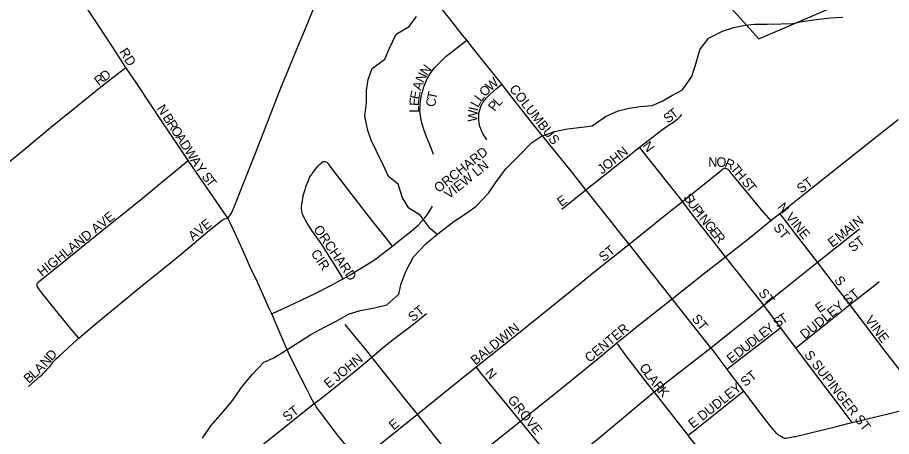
# Model space of a CAD drawing. Extents: x 1442749 to 1756758, y 235267 to 677782.
# Drawn here: x 1545014 to 1549629, y 475148 to 477359 of the extents above; entities that cross this region are included whole.
import ezdxf

# ---------------------------------------------------------------- set-up
doc = ezdxf.new("R2010")
doc.units = 0
for name, color, linetype in [('GM_X_City_Street', 7, 'Continuous'), ('GM_X_City_Street_Text', 7, 'Continuous'), ('GM_X_Corporation', 7, 'Continuous'), ('GM_X_Minor_River', 7, 'Continuous'), ('GM_X_State_Route', 7, 'Continuous')]:
    doc.layers.add(name, color=color, linetype=linetype)

msp = doc.modelspace()

# ---------------------------------------------------------------- linework, layer by layer
at = {"layer": 'GM_X_City_Street'}
for points in [[(1545586.4, 477095.2), (1545500.1, 477228.8), (1545412.7, 477359.8), (1545312.6, 477509.9), (1545232.1, 477630), (1545128.4, 477789.5), (1544970.3, 478027.3)], [(1547385.8, 477239.2), (1547363.9, 477266.3), (1547297.3, 477351.6), (1547204, 477469.8), (1547080.8, 477623.3), (1546999.6, 477726.1), (1546853, 477911.2), (1546820.3, 477952.3), (1546799.5, 477978.3)], [(1547211.2, 476636.9), (1547197.8, 476669.1), (1547171.1, 476734.6), (1547159, 476768.1), (1547150.6, 476795.9), (1547144.9, 476821.1), (1547142.1, 476840.3), (1547140.6, 476855.5), (1547139.2, 476869.4), (1547139.7, 476888.1), (1547140, 476901.8), (1547141.8, 476916), (1547143.7, 476930.7), (1547147.3, 476947.4), (1547150.4, 476962.3), (1547155.7, 476979.6), (1547159.8, 476993.3), (1547172.8, 477026.4), (1547178.7, 477039.2), (1547187, 477054.5), (1547195.8, 477067.1), (1547209, 477084.6), (1547217.9, 477095.8), (1547229.8, 477108.7), (1547251.9, 477131.4), (1547277.9, 477154.5), (1547298.2, 477170.4), (1547357.1, 477216.7), (1547385.8, 477239.2)], [(1547570.5, 477007.6), (1547415.4, 477202.6), (1547385.8, 477239.2)], [(1544752, 476435.6), (1544758.5, 476436.6), (1544763.7, 476438), (1544769, 476439.9), (1544774.4, 476442.1), (1544779.8, 476445.1), (1544787.4, 476449.7), (1544796.1, 476455.4), (1544824.2, 476477.7), (1544988.3, 476613.8), (1545046.6, 476661.5), (1545187.9, 476778.8), (1545305.2, 476873.7), (1545471.4, 477007.2), (1545586.4, 477095.2)], [(1545915.2, 476604.7), (1545862.4, 476684.3), (1545773.5, 476814), (1545647.3, 477005.7), (1545586.4, 477095.2)], [(1547491.6, 476713.8), (1547479.3, 476732.5), (1547470.9, 476747.5), (1547464.6, 476760.5), (1547459.6, 476772.1), (1547455.9, 476784.6), (1547451.8, 476802.9), (1547450.6, 476813.2), (1547449.4, 476823.8), (1547449.8, 476836), (1547450.6, 476849.4), (1547452.5, 476861.5), (1547455.2, 476872.9), (1547458.3, 476882.1), (1547461.2, 476890.8), (1547466.9, 476903.2), (1547471.3, 476910.8), (1547481.8, 476925.3), (1547491.3, 476936.9), (1547509.6, 476954.7), (1547541.2, 476982.1), (1547570.5, 477007.6)], [(1548015.5, 476449.9), (1547932.3, 476554.6), (1547825.3, 476686.9), (1547741, 476791.7), (1547619.4, 476946.1), (1547570.5, 477007.6)], [(1548298.4, 476674.8), (1548413.3, 476763.5), (1548451.2, 476790.8), (1548477.3, 476807.6), (1548488.4, 476816.2), (1548500.4, 476825.5), (1548514.5, 476838.4), (1548522, 476847.2)], [(1549039.5, 476325.3), (1549170.5, 476430.8), (1549564.1, 476741.7), (1549663.6, 476821.3)], [(1548015.5, 476449.9), (1548278.2, 476659.2), (1548298.4, 476674.8)], [(1548524.8, 476388.6), (1548510.6, 476407.2), (1548337.8, 476625.2), (1548298.4, 476674.8)], [(1545336.9, 475667), (1545297.6, 475715.1), (1545190.1, 475846.5), (1545130.6, 475921.8), (1545119, 475938.6), (1545117.8, 475942.9), (1545117.3, 475946.4), (1545117.3, 475950.4), (1545118.2, 475954.8), (1545123.1, 475961.6), (1545131.1, 475969.7), (1545141.4, 475978.4), (1545210.8, 476033.3), (1545313.8, 476115), (1545425.1, 476206.7), (1545591.8, 476339.6), (1545673, 476406.1), (1545807.4, 476516.3), (1545915.2, 476604.7)], [(1546124.7, 476300.7), (1546081.9, 476361.9), (1545956.7, 476542.3), (1545915.2, 476604.7)], [(1546732.8, 475980.4), (1546702.1, 476032.4), (1546687.8, 476056.6), (1546639.3, 476133.1), (1546621.9, 476159.3), (1546568.5, 476235.6), (1546542.2, 476278.1), (1546535, 476289.6), (1546526.9, 476303.8), (1546522.5, 476313.5), (1546519.6, 476322), (1546517.2, 476330), (1546515.3, 476337.8), (1546513.8, 476350.8), (1546513.8, 476360.5), (1546518, 476393), (1546520.5, 476406.8), (1546522.9, 476418.8), (1546528, 476436.5), (1546532.1, 476450.8), (1546534.6, 476459.2), (1546538.4, 476470.3), (1546549.7, 476498.5), (1546553.3, 476507.9), (1546556.4, 476515.8), (1546561.7, 476523.8), (1546565.8, 476529.8), (1546570.1, 476536.3), (1546587.4, 476559.6), (1546594.3, 476567.8), (1546600.9, 476575.7), (1546610.5, 476586.1), (1546618.9, 476592.7)], [(1546993.4, 476152.9), (1546968.8, 476183.7), (1546897.1, 476273.2), (1546851.2, 476332.8), (1546775.6, 476429.8), (1546668.9, 476568.9), (1546657.5, 476584.6), (1546653.7, 476589.6), (1546648.7, 476593.4), (1546643.6, 476595.9), (1546637.3, 476597.5), (1546631.2, 476597.7), (1546627.7, 476596.9), (1546623.9, 476595.4), (1546618.9, 476592.7)], [(1548524.8, 476388.6), (1548588.8, 476439.8), (1548731.6, 476554.5), (1548736.1, 476558.4), (1548739.5, 476560.9), (1548743, 476562.9), (1548746.1, 476563.5), (1548749.3, 476563.5)], [(1548992, 476287.6), (1548942.1, 476343.8), (1548792.5, 476526.3), (1548776.6, 476545.4), (1548772.8, 476550.1), (1548768.8, 476554), (1548765.9, 476556.4), (1548761.9, 476559.1), (1548757, 476561.3), (1548753.3, 476562.7), (1548749.3, 476563.5)], [(1547888.3, 476348.7), (1548015.5, 476449.9)], [(1548243.3, 476163.3), (1548205.5, 476210.8), (1548146.5, 476285.3), (1548050.5, 476405.9), (1548015.5, 476449.9)], [(1546993.4, 476152.9), (1547044.1, 476192.6), (1547090.6, 476230.1), (1547129.5, 476263.5), (1547147.3, 476282.4), (1547164.3, 476301.4), (1547181.1, 476323.6), (1547193.7, 476342.8), (1547205.4, 476363.5)], [(1548243.3, 476163.3), (1548442.8, 476323.1), (1548524.8, 476388.6)], [(1548752.5, 476097.1), (1548715.7, 476143.8), (1548580.2, 476316.2), (1548524.8, 476388.6)], [(1548992, 476287.6), (1549039.5, 476325.3)], [(1549238.3, 476068.7), (1549127.9, 476210.9), (1549060.1, 476298.5), (1549039.5, 476325.3)], [(1545336.9, 475667), (1545432.5, 475748.3), (1545689.8, 475959.5), (1545767.2, 476020.4), (1545879.2, 476111.5), (1546016.5, 476228.6), (1546088.8, 476286), (1546098.3, 476292.4), (1546103.1, 476294.7), (1546107.6, 476296.4), (1546117, 476299.1), (1546124.7, 476300.7)], [(1548752.5, 476097.1), (1548789.3, 476126.2), (1548857.3, 476179.8), (1548992, 476287.6)], [(1549238.3, 476068.7), (1549332.9, 476144.6), (1549460.4, 476244.4)], [(1546732.8, 475980.4), (1546770, 476001.2), (1546815.4, 476028.7), (1546865.7, 476059.4), (1546903.6, 476084.5), (1546938.4, 476109.7), (1546993.4, 476152.9)], [(1547435.9, 475515.4), (1547504.4, 475570), (1547649.7, 475687.1), (1547931.3, 475912.7), (1548048.6, 476007.7), (1548202.3, 476130.5), (1548243.3, 476163.3)], [(1548470.3, 475874.9), (1548243.3, 476163.3)], [(1548470.3, 475874.9), (1548634.4, 476004.9), (1548752.5, 476097.1)], [(1548954.8, 475840.6), (1548902.2, 475907.4), (1548752.5, 476097.1)], [(1548954.8, 475840.6), (1549098.1, 475956.2), (1549238.3, 476068.7)], [(1549409.6, 475844.5), (1549344.6, 475929.1), (1549260, 476040.1), (1549238.3, 476068.7)], [(1546356.1, 475795.2), (1546390.1, 475810.9), (1546444.6, 475835.9), (1546512, 475867.3), (1546589.6, 475904.1), (1546667.5, 475944.9), (1546719.6, 475973), (1546732.8, 475980.4)], [(1549409.6, 475844.5), (1549541.4, 475947.2), (1549564.1, 475965.7)], [(1548179.1, 475641.8), (1548240.4, 475692.1), (1548298.8, 475738.9), (1548470.3, 475874.9)], [(1548674.3, 475616.7), (1548470.3, 475874.9)], [(1548674.3, 475616.7), (1548887.1, 475785.9), (1548954.8, 475840.6)], [(1549042.8, 475723.3), (1548954.8, 475840.6)], [(1549123.7, 475616.2), (1549148.1, 475635.9), (1549246.6, 475715.4), (1549377.2, 475819.2), (1549409.6, 475844.5)], [(1549814.5, 475317.9), (1549729.8, 475425.7), (1549595.7, 475599.3), (1549482, 475750.5), (1549409.6, 475844.5)], [(1546884.6, 475567), (1546924.3, 475600.5), (1546944.1, 475617.8), (1546965.9, 475635), (1546981.9, 475647.5), (1547005.9, 475666.4), (1547026.7, 475682.1), (1547097.4, 475735.6), (1547174.3, 475796.9)], [(1546884.6, 475567), (1546860, 475597.7), (1546744.4, 475739.2)], [(1548758.8, 475503.2), (1548782.2, 475521.1), (1548860.1, 475580.8), (1548942.3, 475643.9), (1549030.4, 475713.5), (1549042.8, 475723.3)], [(1549123.7, 475616.2), (1549042.8, 475723.3)], [(1545071.8, 475412.5), (1545132.2, 475464), (1545141.5, 475472.2), (1545151.2, 475482.1), (1545161.9, 475493.3), (1545173.9, 475506.4), (1545185.6, 475520.1), (1545194.6, 475531), (1545201, 475539.6), (1545209, 475549), (1545221.1, 475561.6), (1545234.9, 475574), (1545307.3, 475640.6), (1545336.9, 475667)], [(1547669.6, 475228.3), (1547882.9, 475400), (1548080.1, 475560.5), (1548179.1, 475641.8)], [(1548376.1, 475383.1), (1548346.4, 475421.4), (1548233.9, 475566.7), (1548200.6, 475612.4), (1548179.1, 475641.8)], [(1549422, 475221.6), (1549368.9, 475291.6), (1549217.3, 475491.2), (1549123.7, 475616.2)], [(1546581, 475322.6), (1546611.6, 475345.5), (1546779.6, 475478.6), (1546884.6, 475567)], [(1547125.4, 475265.6), (1547069.9, 475335.1), (1546884.6, 475567)], [(1547125.4, 475265.6), (1547345.5, 475443.3), (1547435.9, 475515.4)], [(1547669.6, 475228.3), (1547459.3, 475486.7), (1547435.9, 475515.4)], [(1548555, 475154.6), (1548376.1, 475383.1)], [(1548555, 475154.6), (1548583.2, 475177), (1548820.2, 475365.7), (1548847, 475387)], [(1545778, 474679.6), (1546142.5, 474971.5), (1546185.5, 475006.6), (1546581, 475322.6)], [(1546816.5, 475017.7), (1546844.9, 475040.2), (1546937.5, 475113.8), (1547125.4, 475265.6)], [(1547355.6, 474978.9), (1547273.5, 475080.3), (1547135.5, 475252.8), (1547125.4, 475265.6)], [(1547355.6, 474978.9), (1547504.9, 475097.4), (1547669.6, 475228.3)], [(1547877, 474973.5), (1547787.7, 475084.4), (1547669.6, 475228.3)], [(1548661.6, 475021.1), (1548634, 475055.6), (1548562.5, 475145), (1548555, 475154.6)]]:
    msp.add_lwpolyline(points, dxfattribs=at)
at = {"layer": 'GM_X_Corporation'}
msp.add_lwpolyline([(1548172, 478087.4), (1548928.2, 477247.6), (1550330.3, 477849.1)], dxfattribs=at)
at = {"layer": 'GM_X_Minor_River'}
for points in [[(1545990.1, 475138.4), (1546035.1, 475204), (1546096.2, 475275.3), (1546151.2, 475340.7), (1546196.2, 475406.2), (1546253.2, 475475.6), (1546314.2, 475540.9), (1546364.6, 475562.3), (1546419.1, 475595.6), (1546493.9, 475642.7), (1546562.6, 475685.9), (1546635.2, 475725), (1546699.8, 475758.2), (1546762.3, 475793.4), (1546822.7, 475812.7), (1546899, 475827.7), (1546963.3, 475842.8), (1547028.1, 475900.1), (1547039, 475956.1), (1547065.9, 476021.8), (1547105, 476095.5), (1547172.1, 476166.7), (1547243, 476223.9), (1547318, 476283), (1547384.7, 476326.2), (1547435.2, 476363.6), (1547500.3, 476432.9), (1547537.1, 476486.5), (1547592.2, 476560), (1547667.4, 476637.1), (1547728.4, 476698.4), (1547780.9, 476733.8), (1547849.3, 476756.9), (1547917.6, 476772), (1547993.8, 476781), (1548048, 476788.3), (1548118.8, 476837.5), (1548185.2, 476866.6), (1548243.5, 476881.8), (1548301.7, 476889.1), (1548365.8, 476894.2), (1548418.2, 476917.6), (1548472.7, 476948.9), (1548525.2, 476978.3), (1548574.2, 477047.8), (1548597.3, 477119.6), (1548616.3, 477189.5), (1548663.2, 477251), (1548735.9, 477288.1), (1548796.2, 477307.3), (1548856.4, 477318.6), (1548906.5, 477323.9), (1548972.6, 477325), (1549046.7, 477326), (1549106.8, 477327.2), (1549157, 477338.5), (1549231.2, 477349.5), (1549305.4, 477358.5), (1549371.5, 477361.7)], [(1547230.3, 476213.6), (1547193.3, 476246.6), (1547140.3, 476315.5), (1547080.7, 476352.4), (1547047.5, 476407), (1547024.5, 476479.5), (1546973, 476520.3), (1546945.9, 476578.8), (1546908.9, 476653.5), (1546881.7, 476712), (1546864.4, 476762.3), (1546847.5, 476838.7), (1546856.5, 476908.8), (1546857.5, 476974.9), (1546866.3, 477032.9), (1546887.2, 477090.8), (1546954, 477140), (1546978.8, 477197.8), (1547013.9, 477271.5), (1547082.6, 477312.6), (1547121.3, 477364.2)]]:
    msp.add_lwpolyline(points, dxfattribs=at)
at = {"layer": 'GM_X_State_Route'}
for points in [[(1546440.7, 477076.5), (1546487, 477189.6), (1546534.4, 477301.4), (1546617.6, 477504.8), (1546706.7, 477743.8), (1546799.5, 477978.3), (1546942.3, 478338.7), (1547040.1, 478582.4), (1547149.4, 478856.6), (1547236.1, 479072.8), (1547327.5, 479301.2), (1547371.3, 479414.4), (1547459.2, 479641.6), (1547537.8, 479839.7), (1547604.5, 480013.8), (1547633.5, 480084.9), (1547670.2, 480179.1), (1547773.2, 480448.6), (1547811.7, 480546.2), (1547864.9, 480680.2), (1547913.2, 480802.1), (1547942.8, 480878.6), (1548018.9, 481075.4)], [(1546124.7, 476300.7), (1546131.3, 476308.5), (1546134.1, 476312.2), (1546140.3, 476322.2), (1546143.2, 476327.4), (1546155.9, 476354.9), (1546201.4, 476470.6), (1546269.9, 476644.3), (1546408.1, 476996.8), (1546440.7, 477076.5)], [(1546581, 475322.6), (1546572.2, 475338.3), (1546564.7, 475351.6), (1546556.7, 475366.3), (1546548.3, 475383.3), (1546541.2, 475397.9), (1546479.5, 475518.3), (1546450.5, 475579.9), (1546443, 475595.5), (1546434.7, 475614.5), (1546411.2, 475667.7), (1546356.1, 475795.2), (1546343.5, 475824.2), (1546282.5, 475958.5), (1546245, 476038.7), (1546203, 476130.9), (1546184.8, 476173.3), (1546145.1, 476257.3), (1546140.5, 476267.1), (1546136.3, 476276.1), (1546124.7, 476300.7)], [(1549339.3, 475201.6), (1549405.9, 475217.7), (1549422, 475221.6), (1549618.5, 475269.5), (1549814.5, 475317.9), (1549883.8, 475335), (1550030.3, 475370.3), (1550310.7, 475438), (1550447.7, 475471), (1550613.5, 475510.7), (1551055.1, 475615.1), (1551117.8, 475632.2), (1551222.9, 475656.9), (1551366.4, 475692.4), (1551680.9, 475768.1), (1551860.7, 475811.9)], [(1547832.4, 474936.3), (1547877, 474973.5), (1548085, 475141.6), (1548376.1, 475383.1), (1548674.3, 475616.7)], [(1548674.3, 475616.7), (1548758.8, 475503.2), (1548771.9, 475486.3), (1548847, 475387), (1548933.7, 475272.4), (1548986.3, 475205.1), (1549007.2, 475180.1), (1549012.8, 475174), (1549018.4, 475168.3), (1549024, 475163.3), (1549031.2, 475157.6), (1549037.3, 475153.6), (1549041.8, 475151.1), (1549047.4, 475147.5), (1549057.1, 475142.9), (1549064.7, 475139.9), (1549072.9, 475139.9), (1549079.4, 475140.4), (1549101.3, 475143.9), (1549115.5, 475147.3), (1549121.4, 475148.7), (1549339.3, 475201.6)], [(1547043.7, 474732.6), (1547026.6, 474755.2), (1546897.7, 474916.7), (1546816.5, 475017.7), (1546702.5, 475159.5), (1546629.8, 475252.9), (1546615, 475272.7), (1546602.3, 475289.9), (1546591.5, 475306.2), (1546583.7, 475318), (1546581, 475322.6)]]:
    msp.add_lwpolyline(points, dxfattribs=at)

# ---------------------------------------------------------------- texts
at = {"layer": 'GM_X_City_Street_Text'}
for s, rotation, p in [('RD', 302.0078, (1545549.2, 477179)), ('N', 54.6338, (1547176, 477048.6)), ('R', 37.7004, (1545442.8, 476996.5)), ('D', 36.2491, (1545473.9, 477020.5)), ('N', 63.8162, (1547157.6, 477010.9)), ('A', 71.1917, (1547144.1, 476970.8)), ('W', 41.2943, (1547512, 476968.1)), ('E', 79.6035, (1547135.1, 476925.2)), ('T', 77.8327, (1547224.7, 476923.3)), ('O', 44.7605, (1547481.3, 476937.7)), ('COLUMBUS', 308.0482, (1547608, 476981.6)), ('E', 87.3218, (1547133.7, 476891.9)), ('C', 80.8411, (1547218.5, 476884.9)), ('L', 53.1793, (1547461.5, 476911)), ('P', 52.8678, (1547533.9, 476860.9)), ('L', 43.7347, (1547553.8, 476887.4)), ('N', 302.8232, (1545747.2, 476879.9)), ('L', 89.5765, (1547133.4, 476857.2)), ('W', 88.0158, (1547441.4, 476808.4)), ('I', 77.3313, (1547443.1, 476863.1)), ('L', 63.1417, (1547446.8, 476881.5)), ('T', 38.9009, (1548477.7, 476821.1)), ('B', 302.8345, (1545778.2, 476831.9)), ('S', 37.2688, (1548448.5, 476798.8)), ('R', 302.8213, (1545799.6, 476798.6)), ('O', 302.8353, (1545821.1, 476765.3)), ('A', 302.8232, (1545845, 476728.3)), ('D', 302.8353, (1545868.8, 476691.4)), ('N', 306.8743, (1548312, 476682.5)), ('W', 302.8251, (1545892.7, 476654.4)), ('ORCHARD', 38.3953, (1547237.6, 476431.9)), ('JOHN', 38.6598, (1548100.6, 476530.2)), ('A', 302.8353, (1545923.7, 476606.3)), ('Y', 304.7877, (1545948.6, 476567.8)), ('VIEW LN', 38.6592, (1547291.9, 476399.3)), ('N', 359.541, (1548660.7, 476571.9)), ('O', 359.5192, (1548704.7, 476571.5)), ('R', 337.2606, (1548743.7, 476572.2)), ('T', 309.2913, (1548775.1, 476560.7)), ('H', 310.1578, (1548798, 476532.8)), ('S', 307.6294, (1545983.4, 476519)), ('T', 307.6998, (1546004.9, 476491.1)), ('S', 310.3198, (1548835, 476489)), ('ST', 37.5735, (1549152.3, 476429.1)), ('T', 310.3021, (1548857.8, 476462.2)), ('E', 35.5436, (1547885.4, 476358.9)), ('S', 305.0502, (1548527.8, 476409.5)), ('U', 305.0511, (1548548, 476380.6)), ('P', 306.3298, (1548574, 476343.6)), ('N VINE', 309.0381, (1549024.3, 476357.4)), ('HIGHLAND AVE', 38.83, (1545143.7, 475988.9)), ('I', 308.3973, (1548596, 476313.7)), ('N', 308.9454, (1548610, 476296.1)), ('AVE', 39.2965, (1545940.2, 476178.2)), ('G', 308.985, (1548637.7, 476261.8)), ('ST', 309.8127, (1549002.4, 476249.4)), ('I', 38.8373, (1549431.6, 476235.1)), ('N', 38.8495, (1549448.7, 476248.9)), ('ORCHARD', 304.855, (1546574.3, 476242.1)), ('E', 309.0015, (1548665.4, 476227.6)), ('R', 308.9879, (1548687.5, 476200.2)), ('M', 38.7794, (1549356.1, 476174.4)), ('A', 38.8654, (1549397.3, 476207.5)), ('E', 36.8972, (1549316.2, 476143.9)), ('ST', 37.5735, (1549424.8, 476118.9)), ('CIR', 304.3799, (1546560.4, 476114.4)), ('ST', 39.8029, (1548109.2, 476068.1)), ('S', 305.5436, (1549324.1, 475973.9)), ('ST', 309.8038, (1548923.3, 475904.1)), ('DUDLEY ST', 38.6594, (1549171.2, 475659.4)), ('E', 35.5436, (1549248.2, 475798.2)), ('ST', 39.8136, (1547101.6, 475751.3)), ('ST', 309.8038, (1548571.3, 475767.7)), ('S', 33.9477, (1549024.9, 475720.1)), ('T', 32.9626, (1549053.9, 475739.7)), ('VINE', 306.6082, (1549486.8, 475762.9)), ('BALDWIN', 38.7726, (1547431.7, 475522.5)), ('CENTER', 39.474, (1548034.5, 475535.7)), ('E', 37.9983, (1548952.6, 475664.2)), ('Y', 37.8098, (1548980.3, 475685.9)), ('D', 37.9977, (1548890.1, 475615.5)), ('L', 37.9983, (1548924.8, 475642.6)), ('U', 38.0027, (1548855.5, 475588.4)), ('D', 47.4815, (1545194.8, 475544.6)), ('JOHN', 39.1744, (1546701.3, 475434.6)), ('E', 37.9984, (1548782.6, 475531.5)), ('D', 37.9861, (1548820.8, 475561.3)), ('S SUPINGER ST', 308.0266, (1549165.5, 475578.3)), ('N', 50.0132, (1545166.9, 475511.3)), ('C', 306.4425, (1548294.4, 475512)), ('B', 41.323, (1545073.1, 475425.6)), ('L', 41.2977, (1545102.8, 475451.7)), ('A', 43.6615, (1545130.9, 475476.5)), ('N', 310.5949, (1547480, 475481.8)), ('L', 306.4327, (1548317.9, 475480.2)), ('E DUDLEY ST', 38.5599, (1548580.2, 475188.3)), ('E', 39.7966, (1546657.2, 475399.3)), ('A', 307.7224, (1548339.6, 475450.9)), ('R', 309.6767, (1548367.7, 475414.6)), ('K', 309.7984, (1548393, 475384.1)), ('GROVE', 308.6595, (1547599, 475340.7)), ('ST', 37.5629, (1546437.5, 475223.5)), ('E', 39.8092, (1547000.4, 475179.3))]:
    msp.add_text(s, height=50, rotation=rotation, dxfattribs=at).set_placement(p)

doc.saveas('drawing.dxf')
